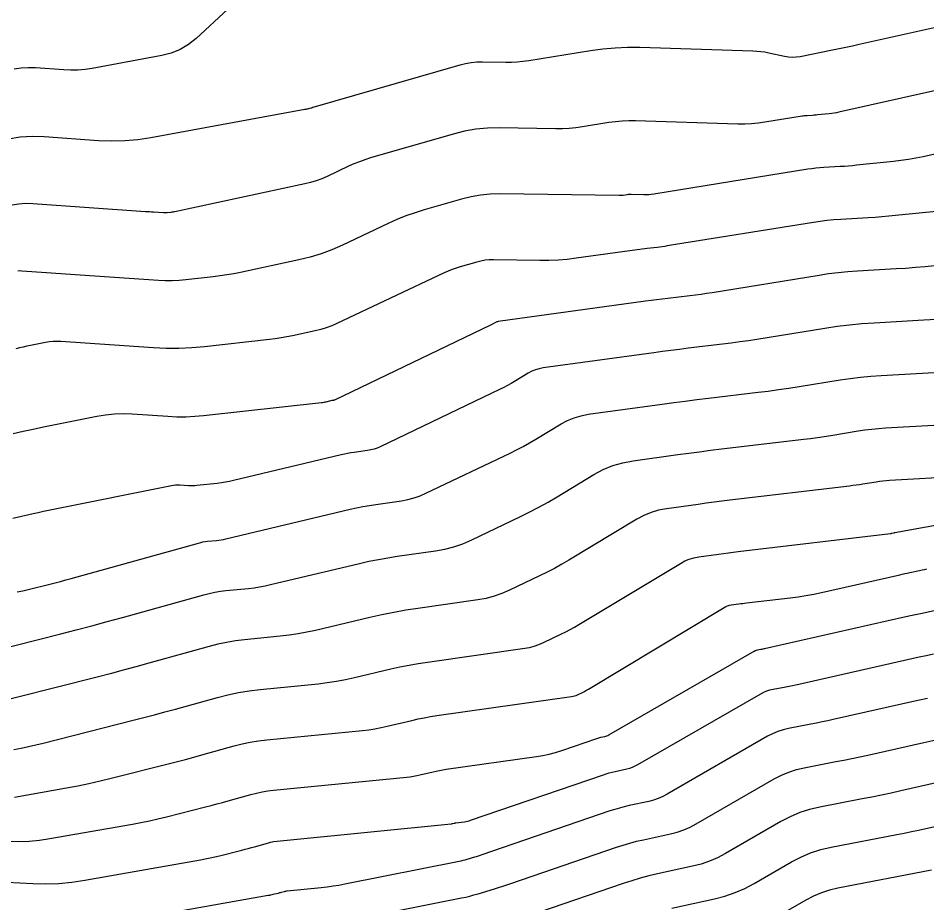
# Model space of a CAD drawing. Extents: x 1354696 to 1366163, y 660729 to 670380.
# Drawn here: x 1360374.4 to 1360451.9, y 664311.9 to 664387.2 of the extents above; entities that cross this region are included whole.
import ezdxf

# ---------------------------------------------------------------- set-up
doc = ezdxf.new("R2010")
doc.units = 0
doc.layers.add('R_Contours', color=7, linetype='Continuous')

msp = doc.modelspace()

# ---------------------------------------------------------------- linework, layer by layer
at = {"layer": 'R_Contours'}
for points in [[(1360392.326, 664388.023), (1360389.617, 664385.525), (1360388.962, 664384.998), (1360388.255, 664384.579), (1360387.494, 664384.265), (1360386.68, 664384.058), (1360380.744, 664382.973), (1360380.145, 664382.882), (1360379.545, 664382.83), (1360378.942, 664382.815), (1360378.337, 664382.839), (1360375.913, 664383.008), (1360375.31, 664383.025), (1360374.713, 664382.989), (1360374.12, 664382.9)], [(1360373.618, 664376.976), (1360374.623, 664377.126), (1360375.637, 664377.187), (1360376.661, 664377.16), (1360381.306, 664376.835), (1360382.421, 664376.792), (1360383.533, 664376.818), (1360384.64, 664376.915), (1360385.743, 664377.081), (1360398.877, 664379.484), (1360398.934, 664379.494), (1360398.991, 664379.505), (1360399.048, 664379.517), (1360399.105, 664379.529), (1360399.417, 664379.596), (1360399.432, 664379.599), (1360399.446, 664379.604), (1360399.46, 664379.609), (1360399.474, 664379.615), (1360399.528, 664379.641), (1360399.542, 664379.647), (1360399.556, 664379.652), (1360399.57, 664379.657), (1360399.584, 664379.662), (1360412.109, 664383.278), (1360412.584, 664383.396), (1360413.064, 664383.479), (1360413.549, 664383.526), (1360414.038, 664383.536), (1360416.005, 664383.508), (1360416.496, 664383.512), (1360416.986, 664383.537), (1360417.474, 664383.583), (1360417.96, 664383.65), (1360423.236, 664384.496), (1360424.278, 664384.638), (1360425.324, 664384.73), (1360426.374, 664384.772), (1360427.426, 664384.765), (1360437.057, 664384.469), (1360437.4, 664384.451), (1360437.74, 664384.416), (1360438.079, 664384.367), (1360438.416, 664384.301), (1360439.759, 664384.007), (1360440.095, 664383.951), (1360440.431, 664383.93), (1360440.768, 664383.945), (1360441.105, 664383.994), (1360443.854, 664384.544), (1360444.424, 664384.66), (1360444.994, 664384.779), (1360445.562, 664384.902), (1360446.13, 664385.028), (1360452.508, 664386.463)], [(1360455.341, 664381.696), (1360444.391, 664379.232), (1360444.191, 664379.19), (1360443.99, 664379.154), (1360443.788, 664379.124), (1360443.585, 664379.101), (1360442.586, 664378.998), (1360442.475, 664378.987), (1360442.364, 664378.978), (1360442.253, 664378.97), (1360442.143, 664378.963), (1360441.699, 664378.937), (1360441.588, 664378.929), (1360441.477, 664378.919), (1360441.367, 664378.905), (1360441.257, 664378.889), (1360438.078, 664378.375), (1360437.511, 664378.297), (1360436.941, 664378.246), (1360436.371, 664378.223), (1360435.798, 664378.227), (1360427.064, 664378.495), (1360426.494, 664378.499), (1360425.927, 664378.476), (1360425.361, 664378.426), (1360424.796, 664378.349), (1360422.542, 664377.988), (1360421.978, 664377.91), (1360421.412, 664377.857), (1360420.844, 664377.828), (1360420.274, 664377.824), (1360415.439, 664377.893), (1360414.448, 664377.871), (1360413.467, 664377.776), (1360412.495, 664377.609), (1360411.533, 664377.369), (1360404.48, 664375.333), (1360404, 664375.184), (1360403.527, 664375.016), (1360403.061, 664374.829), (1360402.603, 664374.624), (1360400.783, 664373.763), (1360400.324, 664373.562), (1360399.855, 664373.388), (1360399.377, 664373.242), (1360398.889, 664373.123), (1360387.787, 664370.747), (1360387.708, 664370.731), (1360387.629, 664370.718), (1360387.55, 664370.706), (1360387.471, 664370.696), (1360387.153, 664370.661), (1360387.073, 664370.654), (1360386.993, 664370.65), (1360386.914, 664370.65), (1360386.834, 664370.654), (1360385.98, 664370.712), (1360385.812, 664370.723), (1360385.643, 664370.735), (1360385.474, 664370.747), (1360385.305, 664370.758), (1360375.712, 664371.43), (1360375.112, 664371.446), (1360374.518, 664371.41), (1360373.93, 664371.322)], [(1360459.073, 664377.132), (1360451.578, 664375.445), (1360450.95, 664375.314), (1360450.32, 664375.201), (1360449.686, 664375.107), (1360449.049, 664375.032), (1360445.912, 664374.711), (1360445.564, 664374.678), (1360445.217, 664374.648), (1360444.869, 664374.622), (1360444.52, 664374.6), (1360443.127, 664374.52), (1360442.779, 664374.495), (1360442.432, 664374.462), (1360442.086, 664374.419), (1360441.741, 664374.368), (1360428.619, 664372.246), (1360428.412, 664372.217), (1360428.204, 664372.199), (1360427.995, 664372.19), (1360427.786, 664372.192), (1360426.702, 664372.225), (1360426.615, 664372.226), (1360426.529, 664372.222), (1360426.443, 664372.215), (1360426.357, 664372.203), (1360426.014, 664372.148), (1360425.928, 664372.136), (1360425.842, 664372.128), (1360425.755, 664372.124), (1360425.669, 664372.123), (1360415.497, 664372.269), (1360414.673, 664372.251), (1360413.856, 664372.172), (1360413.048, 664372.033), (1360412.248, 664371.833), (1360409.062, 664370.914), (1360408.272, 664370.668), (1360407.493, 664370.392), (1360406.727, 664370.084), (1360405.971, 664369.745), (1360402.093, 664367.912), (1360401.187, 664367.515), (1360400.264, 664367.173), (1360399.322, 664366.884), (1360398.361, 664366.65), (1360393.391, 664365.586), (1360392.816, 664365.471), (1360392.238, 664365.37), (1360391.658, 664365.283), (1360391.076, 664365.212), (1360388.742, 664364.954), (1360388.158, 664364.902), (1360387.574, 664364.877), (1360386.989, 664364.877), (1360386.403, 664364.904), (1360378.484, 664365.441), (1360378.076, 664365.469), (1360377.669, 664365.497), (1360377.261, 664365.525), (1360376.854, 664365.553), (1360374.762, 664365.699), (1360374.587, 664365.704), (1360374.413, 664365.694)], [(1360454.711, 664370.985), (1360449.237, 664370.424), (1360448.653, 664370.368), (1360448.069, 664370.318), (1360447.484, 664370.274), (1360446.898, 664370.237), (1360444.555, 664370.102), (1360443.97, 664370.061), (1360443.387, 664370.005), (1360442.805, 664369.933), (1360442.225, 664369.847), (1360429.773, 664367.833), (1360429.56, 664367.8), (1360429.348, 664367.769), (1360429.135, 664367.74), (1360428.921, 664367.714), (1360428.067, 664367.612), (1360427.854, 664367.586), (1360427.641, 664367.559), (1360427.428, 664367.531), (1360427.215, 664367.503), (1360422.007, 664366.787), (1360421.234, 664366.695), (1360420.46, 664366.633), (1360419.684, 664366.6), (1360418.906, 664366.597), (1360414.963, 664366.654), (1360414.6, 664366.646), (1360414.24, 664366.611), (1360413.884, 664366.55), (1360413.531, 664366.462), (1360412.129, 664366.057), (1360411.78, 664365.949), (1360411.438, 664365.827), (1360411.1, 664365.691), (1360410.767, 664365.542), (1360401.622, 664361.219), (1360401.17, 664361.021), (1360400.709, 664360.85), (1360400.238, 664360.706), (1360399.759, 664360.589), (1360397.823, 664360.175), (1360397.338, 664360.077), (1360396.851, 664359.992), (1360396.362, 664359.919), (1360395.872, 664359.859), (1360390.331, 664359.246), (1360389.243, 664359.15), (1360388.154, 664359.103), (1360387.064, 664359.104), (1360385.973, 664359.154), (1360378.08, 664359.689), (1360377.756, 664359.7), (1360377.433, 664359.69), (1360377.111, 664359.658), (1360376.791, 664359.604), (1360375.513, 664359.347), (1360375.194, 664359.282), (1360374.875, 664359.215), (1360374.557, 664359.145), (1360374.239, 664359.074)], [(1360452.563, 664366.137), (1360451.743, 664366.058), (1360450.921, 664365.987), (1360450.099, 664365.926), (1360449.276, 664365.874), (1360445.983, 664365.685), (1360445.161, 664365.627), (1360444.341, 664365.548), (1360443.524, 664365.448), (1360442.709, 664365.326), (1360433.594, 664363.852), (1360433.123, 664363.779), (1360432.651, 664363.71), (1360432.179, 664363.646), (1360431.705, 664363.587), (1360429.811, 664363.361), (1360429.337, 664363.304), (1360428.864, 664363.244), (1360428.391, 664363.183), (1360427.919, 664363.119), (1360415.359, 664361.392), (1360415.3, 664361.381), (1360415.244, 664361.364), (1360415.189, 664361.342), (1360415.136, 664361.313), (1360414.93, 664361.189), (1360414.878, 664361.159), (1360414.825, 664361.129), (1360414.772, 664361.101), (1360414.718, 664361.075), (1360401.414, 664354.7), (1360401.396, 664354.692), (1360401.377, 664354.685), (1360401.358, 664354.68), (1360401.339, 664354.677), (1360401.259, 664354.666), (1360401.24, 664354.663), (1360401.22, 664354.659), (1360401.2, 664354.655), (1360401.181, 664354.651), (1360400.674, 664354.53), (1360400.583, 664354.51), (1360400.491, 664354.492), (1360400.399, 664354.478), (1360400.307, 664354.466), (1360390.253, 664353.355), (1360389.495, 664353.288), (1360388.736, 664353.255), (1360387.976, 664353.256), (1360387.215, 664353.29), (1360384.171, 664353.497), (1360383.412, 664353.523), (1360382.656, 664353.499), (1360381.903, 664353.424), (1360381.154, 664353.299), (1360377.464, 664352.555), (1360376.6, 664352.379), (1360375.738, 664352.197), (1360374.876, 664352.01), (1360374.016, 664351.818)], [(1360452.714, 664361.578), (1360451.654, 664361.511), (1360447.411, 664361.267), (1360446.352, 664361.192), (1360445.296, 664361.091), (1360444.243, 664360.962), (1360443.193, 664360.806), (1360437.416, 664359.871), (1360436.686, 664359.757), (1360435.955, 664359.651), (1360435.223, 664359.552), (1360434.49, 664359.461), (1360431.555, 664359.111), (1360430.821, 664359.022), (1360430.088, 664358.929), (1360429.355, 664358.834), (1360428.623, 664358.735), (1360419.197, 664357.439), (1360418.862, 664357.376), (1360418.539, 664357.28), (1360418.228, 664357.152), (1360417.928, 664356.991), (1360416.751, 664356.282), (1360416.455, 664356.109), (1360416.155, 664355.942), (1360415.851, 664355.783), (1360415.543, 664355.631), (1360405.311, 664350.728), (1360405.05, 664350.614), (1360404.782, 664350.522), (1360404.508, 664350.45), (1360404.228, 664350.4), (1360403.093, 664350.239), (1360402.811, 664350.196), (1360402.529, 664350.146), (1360402.248, 664350.089), (1360401.969, 664350.026), (1360392.803, 664347.841), (1360392.459, 664347.765), (1360392.114, 664347.699), (1360391.767, 664347.645), (1360391.418, 664347.601), (1360389.679, 664347.408), (1360389.499, 664347.393), (1360389.318, 664347.385), (1360389.137, 664347.385), (1360388.956, 664347.393), (1360388.231, 664347.442), (1360388.05, 664347.449), (1360387.87, 664347.443), (1360387.691, 664347.425), (1360387.512, 664347.395), (1360377.468, 664345.372), (1360377.032, 664345.283), (1360376.598, 664345.191), (1360376.164, 664345.097), (1360375.73, 664345), (1360373.997, 664344.607)], [(1360374.376, 664338.363), (1360374.84, 664338.445), (1360375.301, 664338.549), (1360377.136, 664339.014), (1360377.594, 664339.131), (1360378.052, 664339.251), (1360378.509, 664339.374), (1360378.965, 664339.5), (1360389.814, 664342.519), (1360390.004, 664342.568), (1360390.195, 664342.608), (1360390.388, 664342.64), (1360390.582, 664342.663), (1360391.363, 664342.74), (1360391.557, 664342.763), (1360391.751, 664342.792), (1360391.943, 664342.827), (1360392.134, 664342.87), (1360402.758, 664345.402), (1360403.297, 664345.524), (1360403.838, 664345.633), (1360404.381, 664345.729), (1360404.928, 664345.813), (1360407.117, 664346.123), (1360407.658, 664346.221), (1360408.187, 664346.359), (1360408.703, 664346.537), (1360409.208, 664346.756), (1360416.369, 664350.187), (1360416.93, 664350.464), (1360417.485, 664350.755), (1360418.032, 664351.058), (1360418.572, 664351.375), (1360420.719, 664352.668), (1360421.267, 664352.962), (1360421.835, 664353.196), (1360422.424, 664353.371), (1360423.034, 664353.486), (1360429.327, 664354.351), (1360430.319, 664354.485), (1360431.311, 664354.615), (1360432.304, 664354.74), (1360433.298, 664354.86), (1360437.506, 664355.362), (1360438.383, 664355.471), (1360439.259, 664355.589), (1360440.134, 664355.717), (1360441.007, 664355.853), (1360444.498, 664356.418), (1360445.372, 664356.548), (1360446.248, 664356.655), (1360447.127, 664356.74), (1360448.009, 664356.802), (1360454.032, 664357.149)], [(1360366.071, 664331.745), (1360378.085, 664334.786), (1360379.402, 664335.123), (1360380.717, 664335.468), (1360382.03, 664335.821), (1360383.341, 664336.182), (1360390.272, 664338.111), (1360390.737, 664338.23), (1360391.207, 664338.328), (1360391.68, 664338.406), (1360392.157, 664338.464), (1360394.072, 664338.653), (1360394.55, 664338.708), (1360395.025, 664338.78), (1360395.497, 664338.867), (1360395.966, 664338.971), (1360403.546, 664340.778), (1360404.345, 664340.958), (1360405.147, 664341.12), (1360405.952, 664341.263), (1360406.762, 664341.387), (1360410.006, 664341.846), (1360410.807, 664341.991), (1360411.591, 664342.195), (1360412.357, 664342.459), (1360413.105, 664342.784), (1360417.194, 664344.743), (1360418.009, 664345.146), (1360418.814, 664345.568), (1360419.609, 664346.008), (1360420.394, 664346.468), (1360423.511, 664348.346), (1360424.305, 664348.772), (1360425.13, 664349.112), (1360425.986, 664349.365), (1360426.872, 664349.533), (1360430.667, 664350.054), (1360431.601, 664350.181), (1360432.534, 664350.302), (1360433.469, 664350.42), (1360434.404, 664350.534), (1360441.402, 664351.367), (1360441.984, 664351.44), (1360442.565, 664351.518), (1360443.145, 664351.603), (1360443.724, 664351.693), (1360446.039, 664352.068), (1360446.619, 664352.154), (1360447.2, 664352.225), (1360447.783, 664352.281), (1360448.368, 664352.323), (1360458.676, 664352.916)], [(1360454.822, 664348.195), (1360448.727, 664347.843), (1360448.439, 664347.823), (1360448.152, 664347.796), (1360447.866, 664347.76), (1360447.58, 664347.718), (1360446.441, 664347.534), (1360446.156, 664347.489), (1360445.87, 664347.448), (1360445.584, 664347.409), (1360445.298, 664347.373), (1360435.112, 664346.16), (1360434.435, 664346.078), (1360433.757, 664345.992), (1360433.081, 664345.904), (1360432.404, 664345.812), (1360429.699, 664345.44), (1360429.034, 664345.315), (1360428.392, 664345.125), (1360427.773, 664344.87), (1360427.176, 664344.55), (1360421.389, 664341.064), (1360420.776, 664340.705), (1360420.155, 664340.36), (1360419.526, 664340.031), (1360418.889, 664339.716), (1360416.326, 664338.488), (1360415.677, 664338.206), (1360415.013, 664337.977), (1360414.332, 664337.8), (1360413.636, 664337.674), (1360408.518, 664336.95), (1360407.484, 664336.791), (1360406.455, 664336.609), (1360405.431, 664336.402), (1360404.412, 664336.172), (1360399.798, 664335.072), (1360399.051, 664334.907), (1360398.299, 664334.768), (1360397.543, 664334.654), (1360396.782, 664334.566), (1360393.731, 664334.264), (1360392.972, 664334.173), (1360392.218, 664334.049), (1360391.471, 664333.892), (1360390.729, 664333.703), (1360385.593, 664332.273), (1360384.49, 664331.97), (1360383.386, 664331.673), (1360382.279, 664331.382), (1360381.171, 664331.098), (1360370.774, 664328.467)], [(1360374.071, 664324.929), (1360374.7, 664325.046), (1360375.327, 664325.175), (1360375.951, 664325.315), (1360376.573, 664325.466), (1360384.257, 664327.411), (1360385.156, 664327.641), (1360386.054, 664327.877), (1360386.951, 664328.118), (1360387.846, 664328.365), (1360391.424, 664329.36), (1360392.322, 664329.59), (1360393.227, 664329.779), (1360394.14, 664329.93), (1360395.061, 664330.041), (1360400.007, 664330.53), (1360400.794, 664330.621), (1360401.576, 664330.738), (1360402.353, 664330.883), (1360403.127, 664331.053), (1360406.211, 664331.788), (1360406.984, 664331.963), (1360407.76, 664332.12), (1360408.54, 664332.258), (1360409.323, 664332.378), (1360417.624, 664333.553), (1360418.037, 664333.627), (1360418.442, 664333.733), (1360418.837, 664333.869), (1360419.222, 664334.036), (1360420.746, 664334.766), (1360421.124, 664334.953), (1360421.498, 664335.149), (1360421.867, 664335.354), (1360422.231, 664335.567), (1360430.897, 664340.787), (1360431.267, 664340.986), (1360431.651, 664341.144), (1360432.049, 664341.262), (1360432.462, 664341.34), (1360434.141, 664341.57), (1360434.56, 664341.627), (1360434.98, 664341.682), (1360435.401, 664341.735), (1360435.821, 664341.786), (1360448.79, 664343.331), (1360448.822, 664343.335), (1360448.853, 664343.34), (1360448.885, 664343.346), (1360448.916, 664343.353), (1360449.09, 664343.392), (1360449.115, 664343.397), (1360449.146, 664343.404), (1360449.165, 664343.408), (1360461.9, 664345.729)], [(1360374.144, 664320.868), (1360378.576, 664321.651), (1360379.531, 664321.829), (1360380.482, 664322.024), (1360381.429, 664322.236), (1360382.372, 664322.466), (1360387.343, 664323.724), (1360388.033, 664323.901), (1360388.723, 664324.082), (1360389.411, 664324.267), (1360390.099, 664324.456), (1360392.846, 664325.221), (1360393.536, 664325.397), (1360394.231, 664325.542), (1360394.932, 664325.658), (1360395.639, 664325.743), (1360403.788, 664326.548), (1360404.324, 664326.61), (1360404.856, 664326.691), (1360405.385, 664326.789), (1360405.911, 664326.905), (1360408.01, 664327.405), (1360408.536, 664327.524), (1360409.064, 664327.63), (1360409.595, 664327.725), (1360410.128, 664327.806), (1360421.611, 664329.431), (1360421.743, 664329.455), (1360421.871, 664329.488), (1360421.996, 664329.532), (1360422.118, 664329.585), (1360422.602, 664329.816), (1360422.722, 664329.876), (1360422.841, 664329.938), (1360422.958, 664330.003), (1360423.073, 664330.071), (1360434.617, 664337.024), (1360434.761, 664337.101), (1360434.91, 664337.163), (1360435.065, 664337.208), (1360435.225, 664337.239), (1360435.877, 664337.328), (1360436.04, 664337.35), (1360436.203, 664337.372), (1360436.367, 664337.392), (1360436.53, 664337.412), (1360440.244, 664337.855), (1360440.916, 664337.943), (1360441.585, 664338.049), (1360442.252, 664338.173), (1360442.915, 664338.313), (1360449.598, 664339.818), (1360449.807, 664339.865), (1360450.017, 664339.911), (1360450.227, 664339.957), (1360450.437, 664340.003), (1360451.277, 664340.185), (1360451.487, 664340.229), (1360451.697, 664340.272), (1360451.908, 664340.313)], [(1360373.607, 664317.105), (1360374.495, 664317.084), (1360375.379, 664317.113), (1360376.261, 664317.192), (1360377.139, 664317.322), (1360384.187, 664318.568), (1360384.915, 664318.704), (1360385.641, 664318.853), (1360386.363, 664319.015), (1360387.083, 664319.19), (1360390.428, 664320.036), (1360390.91, 664320.16), (1360391.391, 664320.286), (1360391.872, 664320.415), (1360392.351, 664320.547), (1360394.268, 664321.081), (1360394.749, 664321.204), (1360395.234, 664321.305), (1360395.723, 664321.386), (1360396.216, 664321.445), (1360407.569, 664322.567), (1360407.854, 664322.6), (1360408.136, 664322.643), (1360408.417, 664322.695), (1360408.696, 664322.756), (1360409.81, 664323.022), (1360410.089, 664323.085), (1360410.369, 664323.141), (1360410.65, 664323.191), (1360410.933, 664323.235), (1360418.63, 664324.324), (1360419.177, 664324.414), (1360419.718, 664324.531), (1360420.253, 664324.672), (1360420.782, 664324.84), (1360423.766, 664325.862), (1360423.851, 664325.89), (1360423.937, 664325.915), (1360424.024, 664325.938), (1360424.111, 664325.958), (1360424.462, 664326.035), (1360424.549, 664326.057), (1360424.633, 664326.086), (1360424.714, 664326.121), (1360424.793, 664326.162), (1360437.188, 664333.309), (1360437.254, 664333.344), (1360437.322, 664333.372), (1360437.392, 664333.395), (1360437.464, 664333.412), (1360437.758, 664333.469), (1360437.832, 664333.483), (1360437.905, 664333.498), (1360437.978, 664333.513), (1360438.051, 664333.53), (1360450.105, 664336.244), (1360450.518, 664336.336), (1360450.932, 664336.428), (1360451.345, 664336.519), (1360451.759, 664336.609), (1360453.414, 664336.967)], [(1360371.243, 664313.737), (1360375.704, 664313.504), (1360376.817, 664313.478), (1360377.927, 664313.514), (1360379.032, 664313.614), (1360380.134, 664313.777), (1360389.977, 664315.517), (1360390.39, 664315.594), (1360390.801, 664315.678), (1360391.21, 664315.77), (1360391.618, 664315.869), (1360393.514, 664316.349), (1360393.787, 664316.419), (1360394.06, 664316.491), (1360394.332, 664316.564), (1360394.604, 664316.638), (1360395.69, 664316.941), (1360395.963, 664317.01), (1360396.238, 664317.068), (1360396.515, 664317.114), (1360396.794, 664317.147), (1360411.351, 664318.586), (1360411.383, 664318.59), (1360411.416, 664318.595), (1360411.448, 664318.601), (1360411.481, 664318.608), (1360411.609, 664318.638), (1360411.641, 664318.646), (1360411.673, 664318.652), (1360411.706, 664318.658), (1360411.738, 664318.663), (1360412.483, 664318.768), (1360412.617, 664318.79), (1360412.749, 664318.819), (1360412.88, 664318.854), (1360413.01, 664318.895), (1360424.329, 664322.772), (1360424.573, 664322.852), (1360424.82, 664322.925), (1360425.069, 664322.99), (1360425.319, 664323.048), (1360426.326, 664323.267), (1360426.574, 664323.331), (1360426.815, 664323.414), (1360427.049, 664323.515), (1360427.276, 664323.634), (1360437.757, 664329.678), (1360438.003, 664329.807), (1360438.258, 664329.914), (1360438.52, 664329.999), (1360438.791, 664330.063), (1360439.89, 664330.274), (1360440.165, 664330.327), (1360440.439, 664330.383), (1360440.712, 664330.442), (1360440.986, 664330.502), (1360450.613, 664332.67), (1360451.229, 664332.808), (1360451.846, 664332.945), (1360452.463, 664333.08)], [(1360451.94, 664329.279), (1360451.12, 664329.095), (1360443.92, 664327.474), (1360443.447, 664327.37), (1360442.973, 664327.269), (1360442.498, 664327.172), (1360442.022, 664327.079), (1360440.118, 664326.713), (1360439.649, 664326.603), (1360439.194, 664326.455), (1360438.753, 664326.27), (1360438.326, 664326.046), (1360429.758, 664321.106), (1360429.384, 664320.909), (1360428.998, 664320.742), (1360428.6, 664320.606), (1360428.19, 664320.5), (1360426.527, 664320.139), (1360426.113, 664320.042), (1360425.703, 664319.934), (1360425.295, 664319.814), (1360424.891, 664319.682), (1360413.98, 664315.944), (1360413.819, 664315.89), (1360413.658, 664315.837), (1360413.496, 664315.785), (1360413.334, 664315.735), (1360412.683, 664315.537), (1360412.52, 664315.49), (1360412.356, 664315.447), (1360412.191, 664315.407), (1360412.025, 664315.372), (1360402.286, 664313.435), (1360401.787, 664313.342), (1360401.285, 664313.261), (1360400.782, 664313.193), (1360400.277, 664313.137), (1360397.372, 664312.85), (1360397.306, 664312.842), (1360397.241, 664312.831), (1360397.176, 664312.817), (1360397.112, 664312.801), (1360396.856, 664312.73), (1360396.792, 664312.712), (1360396.728, 664312.695), (1360396.664, 664312.678), (1360396.6, 664312.662), (1360396.153, 664312.549), (1360396.057, 664312.525), (1360395.961, 664312.504), (1360395.864, 664312.484), (1360395.767, 664312.466), (1360383.129, 664310.231)], [(1360400.424, 664309.924), (1360412.234, 664312.273), (1360412.591, 664312.349), (1360412.946, 664312.433), (1360413.299, 664312.527), (1360413.649, 664312.629), (1360415.047, 664313.054), (1360415.396, 664313.162), (1360415.744, 664313.273), (1360416.091, 664313.387), (1360416.437, 664313.503), (1360425.454, 664316.592), (1360426.017, 664316.776), (1360426.585, 664316.944), (1360427.158, 664317.095), (1360427.735, 664317.229), (1360430.054, 664317.733), (1360430.625, 664317.88), (1360431.18, 664318.07), (1360431.719, 664318.303), (1360432.241, 664318.578), (1360438.895, 664322.415), (1360439.503, 664322.733), (1360440.13, 664322.997), (1360440.778, 664323.207), (1360441.445, 664323.364), (1360444.154, 664323.884), (1360444.831, 664324.016), (1360445.507, 664324.154), (1360446.181, 664324.298), (1360446.855, 664324.447), (1360451.633, 664325.522), (1360452.654, 664325.751)], [(1360452.952, 664322.131), (1360449.68, 664321.394), (1360448.861, 664321.213), (1360448.041, 664321.039), (1360447.22, 664320.871), (1360446.397, 664320.71), (1360442.772, 664320.014), (1360441.906, 664319.811), (1360441.067, 664319.538), (1360440.253, 664319.196), (1360439.465, 664318.784), (1360434.723, 664316.049), (1360434.053, 664315.697), (1360433.363, 664315.398), (1360432.651, 664315.155), (1360431.918, 664314.966), (1360428.943, 664314.319), (1360428.203, 664314.147), (1360427.468, 664313.953), (1360426.739, 664313.738), (1360426.016, 664313.502), (1360418.894, 664311.063)], [(1360430.151, 664311.409), (1360433.808, 664312.204), (1360434.69, 664312.432), (1360435.546, 664312.725), (1360436.377, 664313.083), (1360437.182, 664313.508), (1360440.354, 664315.336), (1360441.16, 664315.758), (1360441.992, 664316.108), (1360442.851, 664316.387), (1360443.737, 664316.596), (1360449.339, 664317.67), (1360449.958, 664317.792), (1360450.576, 664317.918), (1360451.194, 664318.049), (1360451.81, 664318.185), (1360454.272, 664318.74)], [(1360452.282, 664314.631), (1360444.302, 664313.1), (1360443.593, 664312.933), (1360442.906, 664312.71), (1360442.24, 664312.43), (1360441.595, 664312.092), (1360439.057, 664310.629)]]:
    msp.add_lwpolyline(points, dxfattribs=at)

doc.saveas('drawing.dxf')
